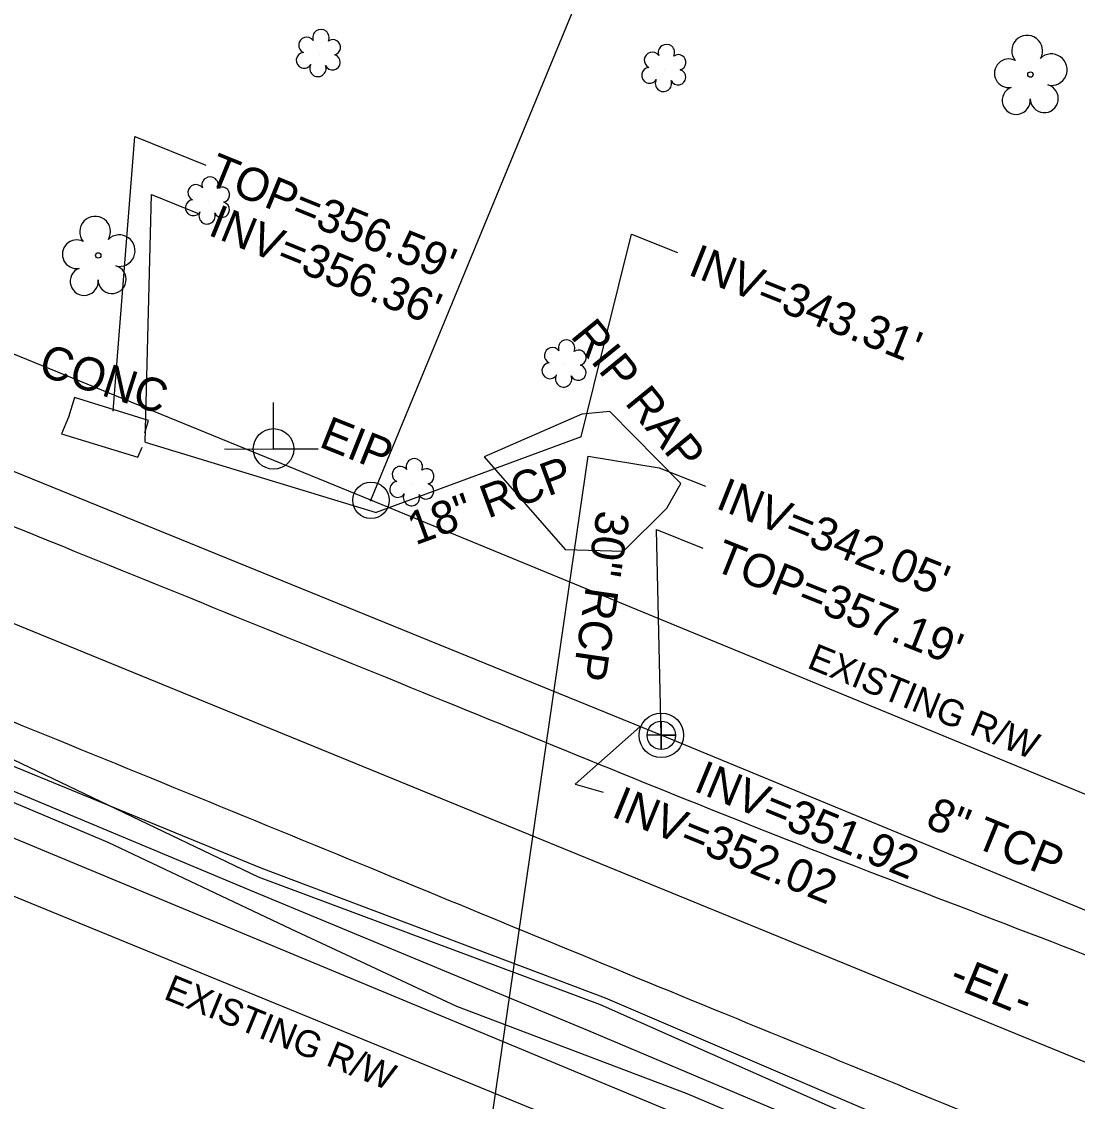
# Model space of a CAD drawing. Extents: x 2089016 to 2094354, y 862840 to 864725.
# Drawn here: x 2090604 to 2090731.6, y 863950.7 to 864081.1 of the extents above; entities that cross this region are included whole.
import ezdxf

# ---------------------------------------------------------------- set-up
doc = ezdxf.new("R2010")
doc.units = 0
for name, color, linetype in [('Exist Horizontal Alignment', 7, 'Continuous'), ('Exist Other Culture Area Outline', 7, 'Continuous'), ('Exist Other Culture Area Outline Text', 7, 'Continuous'), ('Exist Property Iron Pin Text', 7, 'Continuous'), ('Exist Property Line', 7, 'Continuous'), ('Exist Right of Way Line', 7, 'Continuous'), ('Exist Right of Way Line Text', 7, 'Continuous'), ('Exist Roads EOP', 7, 'Continuous'), ('Exist Roads EOP Other', 7, 'Continuous'), ('Exist Structure Minor Catch Basin', 7, 'Continuous'), ('Exist Structure Minor Catch Basin Leader', 7, 'Continuous'), ('Exist Structure Minor Catch Basin Top Elevation', 7, 'Continuous'), ('Exist Structure Minor Paved Ditch or Gutter Text', 7, 'Continuous'), ('Exist Structure Minor Pipes CMP 18 Inch Invert', 7, 'Continuous'), ('Exist Structure Minor Pipes CMP 18 Inch Leader', 7, 'Continuous'), ('Exist Structure Minor Pipes RCP 18 Inch', 7, 'Continuous'), ('Exist Structure Minor Pipes RCP 18 Inch Invert', 7, 'Continuous'), ('Exist Structure Minor Pipes RCP 18 Inch Leader', 7, 'Continuous'), ('Exist Structure Minor Pipes RCP 18 Inch Text', 7, 'Continuous'), ('Exist Structure Minor Pipes RCP 30 Inch', 7, 'Continuous'), ('Exist Structure Minor Pipes RCP 30 Inch Invert', 7, 'Continuous'), ('Exist Structure Minor Pipes RCP 30 Inch Leader', 7, 'Continuous'), ('Exist Structure Minor Pipes RCP 30 Inch Text', 7, 'Continuous'), ('Exist Utilities Gas UG Line SUE LOS B', 7, 'Continuous'), ('Exist Utilities Sanitary Sewer Manhole Leader', 7, 'Continuous'), ('Exist Utilities Sanitary Sewer Manhole Text', 7, 'Continuous'), ('Exist Utilities Sanitary Sewer UG Line', 7, 'Continuous'), ('Exist Utilities Sanitary Sewer UG Line Invert Elevation', 7, 'Continuous'), ('Exist Utilities Sanitary Sewer UG Line Leader', 7, 'Continuous'), ('Exist Utilities Sanitary Sewer UG Line Text', 7, 'Continuous'), ('Exist Utilities Telephone UG Cable SUE LOS B', 7, 'Continuous'), ('Exist Utilities Telephone UG FO SUE LOS B', 7, 'Continuous'), ('Exist Utilities Water UG Line SUE LOS C', 7, 'Continuous'), ('Exist Vegetation Hedge Row', 7, 'Continuous'), ('Exist Vegetation Shrub CELL', 7, 'Continuous'), ('Exist Vegetation Tree CELL', 7, 'Continuous'), ('Prop Conc Curb and Gutter', 7, 'Continuous'), ('Prop SS Fill Line', 7, 'Continuous'), ('Raster_Level_0', 7, 'Continuous')]:
    doc.layers.add(name, color=color, linetype=linetype)

msp = doc.modelspace()

# ---------------------------------------------------------------- linework, layer by layer
at = {"layer": 'Exist Horizontal Alignment'}
msp.add_line((2090185.23, 864179.42), (2091053.8, 863823.9), dxfattribs=at)
at = {"layer": 'Exist Other Culture Area Outline'}
msp.add_lwpolyline([(2090671.7, 864033.68), (2090659.9, 864028.5), (2090669.68, 864017.32), (2090676.73, 864017.13), (2090681.98, 864022.33), (2090683.69, 864025.28), (2090675.08, 864033.99), (2090671.7, 864033.68)], dxfattribs=at)
at = {"layer": 'Exist Property Line'}
msp.add_line((2090646.24, 864023.27), (2090729.4, 864224.76), dxfattribs=at)
at = {"layer": 'Exist Right of Way Line'}
for p, q in [((2090646.24, 864023.27), (2090510.13, 864078.91)), ((2090757.19, 863977.58), (2090646.24, 864023.27)), ((2090522.01, 864008.65), (2090753.28, 863913.96))]:
    msp.add_line(p, q, dxfattribs=at)
at = {"layer": 'Exist Roads EOP'}
for points in [[(2090168.38, 864198.76), (2090189.5, 864189.72), (2090230.53, 864172.75), (2090273.59, 864155.99), (2090314.47, 864138.57), (2090356.17, 864122.11), (2090401.7, 864102.94), (2090442.19, 864087.09), (2090481.45, 864070.2), (2090523.64, 864052.97), (2090568.11, 864034.48), (2090610.4, 864017.13), (2090655.12, 863999.01), (2090697.83, 863981.77), (2090742.36, 863964.54), (2090779.16, 863949.36), (2090823.64, 863930.17), (2090867.73, 863911.82), (2090910.45, 863894.46), (2090950.82, 863877.93), (2090971.61, 863869.44), (2091006.7, 863856.03), (2091045.62, 863839.26), (2091086.07, 863822.83), (2091122.3, 863807.64), (2091162.46, 863791.02), (2091203.94, 863773.83), (2091243.88, 863757.78), (2091278.52, 863743.03), (2091290.86, 863741.47), (2091305.69, 863743.45)], [(2090159.86, 864177.45), (2090180.67, 864168.73), (2090222.86, 864151.65), (2090264.39, 864134.6), (2090306, 864117.79), (2090347.24, 864101.05), (2090392.99, 864082.57), (2090433.2, 864065.09), (2090472.83, 864048.96), (2090514.73, 864032.43), (2090559.97, 864014.05), (2090601.37, 863997.19), (2090646.29, 863978.82), (2090688.95, 863961.27), (2090733.38, 863942.96), (2090770.05, 863927.33), (2090814.52, 863908.72), (2090858.91, 863891), (2090901.15, 863874.17), (2090939.87, 863858.28), (2090962.72, 863848.64), (2090997.54, 863834.72), (2091036.07, 863819.08), (2091075.6, 863802.48), (2091112.88, 863787.77), (2091153.64, 863770.65), (2091194.67, 863753.49), (2091234.07, 863737.23), (2091276.57, 863719.33), (2091296.56, 863710.75), (2091332.88, 863695.67), (2091370.71, 863680.05), (2091411.45, 863662.85), (2091427.01, 863655.9), (2091440.19, 863646.8), (2091448.83, 863640.62), (2091463.67, 863633.85), (2091467.99, 863632.17), (2091469.11, 863631.07), (2091469.97, 863630.04), (2091470.37, 863629.28)]]:
    msp.add_spline(points, degree=3, dxfattribs=at)
at = {"layer": 'Exist Roads EOP Other'}
msp.add_lwpolyline([(2090618.92, 864031.42), (2090619.36, 864032.9), (2090610.42, 864035.7), (2090609.7, 864033.29), (2090608.86, 864031.28), (2090618.09, 864028.46), (2090618.61, 864029.69)], dxfattribs=at)
at = {"layer": 'Exist Structure Minor Catch Basin'}
msp.add_lwpolyline([(2090618.92, 864031.42), (2090619.36, 864032.9), (2090610.42, 864035.7), (2090609.7, 864033.29), (2090608.86, 864031.28), (2090618.09, 864028.46), (2090618.61, 864029.69)], dxfattribs=at)
at = {"layer": 'Exist Structure Minor Catch Basin Leader'}
msp.add_lwpolyline([(2090615.08, 864034.04), (2090617.72, 864067.22), (2090626.27, 864063.74)], dxfattribs=at)
at = {"layer": 'Exist Structure Minor Pipes CMP 18 Inch Leader'}
msp.add_lwpolyline([(2090671.64, 864030.95), (2090677.7, 864055.41), (2090683.27, 864053.18)], dxfattribs=at)
at = {"layer": 'Exist Structure Minor Pipes RCP 18 Inch'}
for p in [(2090671.64, 864030.95), (2090618.97, 864030.28)]:
    msp.add_line(p, (2090646.88, 864021.81), dxfattribs=at)
at = {"layer": 'Exist Structure Minor Pipes RCP 18 Inch Leader'}
msp.add_lwpolyline([(2090618.97, 864030.28), (2090619.74, 864060.2), (2090625.3, 864057.95)], dxfattribs=at)
at = {"layer": 'Exist Structure Minor Pipes RCP 30 Inch'}
msp.add_line((2090659.21, 863937.3), (2090672.46, 864028.59), dxfattribs=at)
at = {"layer": 'Exist Structure Minor Pipes RCP 30 Inch Leader'}
msp.add_lwpolyline([(2090672.46, 864028.59), (2090681.06, 864027.2), (2090686.63, 864024.97)], dxfattribs=at)
at = {"layer": 'Exist Utilities Gas UG Line SUE LOS B'}
msp.add_lwpolyline([(2090597.24, 863994.69), (2090632.6, 863977.8), (2090673.94, 863962.35), (2090719.52, 863942.16), (2090761.16, 863924.41), (2090807.37, 863905.2), (2090846.47, 863890.09), (2090870.84, 863881.84), (2090884.55, 863875), (2090902.95, 863868.62), (2090934.15, 863855.17), (2090964.43, 863841.5)], dxfattribs=at)
at = {"layer": 'Exist Utilities Sanitary Sewer Manhole Leader'}
msp.add_lwpolyline([(2090681.31, 863994.88), (2090680.74, 864019.73), (2090686.31, 864017.5)], dxfattribs=at)
at = {"layer": 'Exist Utilities Sanitary Sewer UG Line'}
msp.add_lwpolyline([(2091692.13, 864500.83), (2091501.01, 864105.51), (2091469.71, 863953.2), (2091320.59, 863732.95), (2090957.27, 863880.97), (2090681.31, 863994.88), (2090015.26, 864266.1)], dxfattribs=at)
at = {"layer": 'Exist Utilities Sanitary Sewer UG Line Leader'}
msp.add_lwpolyline([(2090678.73, 863995.9), (2090670.92, 863988.97), (2090674.28, 863988)], dxfattribs=at)
at = {"layer": 'Exist Utilities Telephone UG Cable SUE LOS B'}
msp.add_lwpolyline([(2090550.95, 864011.57), (2090554.97, 864009.99), (2090596.74, 863993.73), (2090632.95, 863978.87), (2090674.52, 863963.18), (2090720.39, 863943.51), (2090761.34, 863925.52), (2090808.01, 863906.84), (2090846.89, 863890.94), (2090902.41, 863867.65), (2090934.74, 863856.23), (2090964.84, 863842.75)], dxfattribs=at)
at = {"layer": 'Exist Utilities Telephone UG FO SUE LOS B'}
msp.add_lwpolyline([(2090596.02, 863991.07), (2090632.13, 863975.98), (2090672.38, 863959.26), (2090719.36, 863939.43), (2090759.56, 863922.11), (2090806.28, 863903.41), (2090845.55, 863886.94), (2090868.04, 863876.93), (2090884.16, 863870.93), (2090901.34, 863865.06), (2090933.29, 863853.21), (2090963.92, 863840.33)], dxfattribs=at)
at = {"layer": 'Exist Utilities Water UG Line SUE LOS C'}
msp.add_lwpolyline([(2090161.26, 864162.2), (2090526.87, 864014.14), (2090843.58, 863882.51)], dxfattribs=at)
at = {"layer": 'Exist Vegetation Hedge Row'}
msp.add_lwpolyline([(2090530.4, 863957.74), (2090531.95, 863979.29), (2090532.94, 863993.28), (2090535.15, 864002.52), (2090540.78, 864008.87), (2090552.69, 864005.22), (2090584.75, 863994.48), (2090614.43, 863981.96), (2090636.54, 863971.49), (2090656.57, 863962.15), (2090684.4, 863951.63), (2090705.96, 863942.5), (2090716.26, 863937.4), (2090713.07, 863923.01)], dxfattribs=at)
at = {"layer": 'Exist Vegetation Shrub CELL'}
for p, q in [((2090639.96, 864077.11), (2090639.96, 864077.11)), ((2090681.7, 864075.3), (2090681.7, 864075.3)), ((2090626.57, 864059.3), (2090626.57, 864059.3)), ((2090669.64, 864039.62), (2090669.64, 864039.62)), ((2090651.25, 864025.28), (2090651.25, 864025.28))]:
    msp.add_line(p, q, dxfattribs=at)
for centre, radius, start, end in [((2090638.47, 864078.23), 0.968, 35.8908, 245.4216), ((2090640.19, 864079.15), 0.99, 334.8391, 200.4717), ((2090641.63, 864077.98), 0.929, 284.4567, 126.0861), ((2090681.93, 864077.34), 0.99, 334.8391, 200.4717), ((2090638.16, 864076.4), 0.955, 95.1099, 327.9534), ((2090641.59, 864076.18), 0.937, 204.9913, 73.4601), ((2090680.22, 864076.43), 0.968, 35.8908, 245.4216), ((2090683.37, 864076.17), 0.929, 284.4567, 126.0861), ((2090639.83, 864075.42), 0.984, 151.2797, 21.387), ((2090679.9, 864074.6), 0.955, 95.1099, 327.9534), ((2090683.34, 864074.37), 0.937, 204.9913, 73.4601), ((2090681.57, 864073.62), 0.984, 151.2797, 21.387), ((2090626.8, 864061.34), 0.99, 334.8391, 200.4717), ((2090625.09, 864060.43), 0.968, 35.8908, 245.4216), ((2090628.24, 864060.17), 0.929, 284.4567, 126.0861), ((2090624.77, 864058.6), 0.955, 95.1099, 327.9534), ((2090628.21, 864058.37), 0.937, 204.9913, 73.4601), ((2090626.44, 864057.62), 0.984, 151.2797, 21.387), ((2090668.16, 864040.75), 0.968, 35.8908, 245.4216), ((2090669.87, 864041.66), 0.99, 334.8391, 200.4717), ((2090671.32, 864040.49), 0.929, 284.4567, 126.0861), ((2090667.84, 864038.91), 0.955, 95.1099, 327.9534), ((2090671.28, 864038.69), 0.937, 204.9913, 73.4601), ((2090669.51, 864037.93), 0.984, 151.2797, 21.387), ((2090649.77, 864026.4), 0.968, 35.8908, 245.4216), ((2090651.48, 864027.32), 0.99, 334.8391, 200.4717), ((2090652.93, 864026.15), 0.929, 284.4567, 126.0861), ((2090649.45, 864024.57), 0.955, 95.1099, 327.9534), ((2090652.89, 864024.35), 0.937, 204.9913, 73.4601), ((2090651.13, 864023.59), 0.984, 151.2797, 21.387)]:
    msp.add_arc(centre, radius, start, end, dxfattribs=at)
at = {"layer": 'Exist Vegetation Tree CELL'}
for p, q in [((2090725.9, 864074.69), (2090725.9, 864074.69)), ((2090613.29, 864052.84), (2090613.29, 864052.84))]:
    msp.add_line(p, q, dxfattribs=at)
for centre in [(2090725.9, 864074.69), (2090613.29, 864052.84)]:
    msp.add_circle(centre, 0.326, dxfattribs=at)
for centre, radius, start, end in [((2090725.51, 864077.56), 1.86, 330.1651, 219.7134), ((2090723.29, 864074.84), 1.73, 62.6636, 279.3457), ((2090728.44, 864075.28), 1.9, 257.1011, 134.1999), ((2090724.19, 864071.57), 1.69, 111.5671, 6.231), ((2090727.57, 864071.79), 1.7, 181.2822, 74.56), ((2090612.91, 864055.71), 1.86, 330.1651, 219.7134), ((2090610.69, 864052.99), 1.73, 62.6636, 279.3457), ((2090615.84, 864053.42), 1.9, 257.1011, 134.1999), ((2090611.59, 864049.71), 1.69, 111.5671, 6.231), ((2090614.96, 864049.94), 1.7, 181.2822, 74.56)]:
    msp.add_arc(centre, radius, start, end, dxfattribs=at)
at = {"layer": 'Prop Conc Curb and Gutter'}
for radius in [2.2, 0.0707]:
    msp.add_circle((2090646.24, 864023.27), radius, dxfattribs=at)
at = {"layer": 'Prop SS Fill Line'}
msp.add_line((2090634.47, 864029.47), (2090634.47, 864029.47), dxfattribs=at)
msp.add_lwpolyline([(2090628.53, 864029.47), (2090639.87, 864029.43), (2090634.47, 864029.45), (2090634.47, 864035.09)], dxfattribs=at)
msp.add_circle((2090634.47, 864029.47), 2.45, dxfattribs=at)
at = {"layer": 'Raster_Level_0'}
msp.add_lwpolyline([(2090681.31, 863996.6), (2090681.31, 863993.17), (2090681.31, 863994.88), (2090683.03, 863994.88), (2090679.6, 863994.88)], dxfattribs=at)
for radius in [2.69, 1.71]:
    msp.add_circle((2090681.31, 863994.88), radius, dxfattribs=at)

# ---------------------------------------------------------------- texts
at = {"layer": 'Exist Horizontal Alignment'}
msp.add_text('-EL-', height=4, rotation=337.7399, dxfattribs=at).set_placement((2090715.9, 863964.66))
at = {"layer": 'Exist Other Culture Area Outline Text'}
msp.add_text('RIP RAP', height=4, rotation=309.1614, dxfattribs=at).set_placement((2090670.23, 864043.07))
at = {"layer": 'Exist Property Iron Pin Text'}
msp.add_text('EIP', height=4, rotation=338.1644, dxfattribs=at).set_placement((2090639.81, 864029.8))
at = {"layer": 'Exist Right of Way Line Text'}
for p in [(2090698.79, 864003.09), (2090621.06, 863963.11)]:
    msp.add_text('EXISTING R/W', height=3.2, rotation=337.756, dxfattribs=at).set_placement(p)
at = {"layer": 'Exist Structure Minor Catch Basin Top Elevation'}
msp.add_text("TOP=356.59'", height=4, rotation=337.8604, dxfattribs=at).set_placement((2090626.26, 864061.59))
at = {"layer": 'Exist Structure Minor Paved Ditch or Gutter Text'}
msp.add_text('CONC', height=4, rotation=342.1558, dxfattribs=at).set_placement((2090605.89, 864038.45))
at = {"layer": 'Exist Structure Minor Pipes CMP 18 Inch Invert'}
msp.add_text("INV=343.31'", height=4, rotation=338.2014, dxfattribs=at).set_placement((2090684.39, 864050.58))
at = {"layer": 'Exist Structure Minor Pipes RCP 18 Inch Invert'}
msp.add_text("INV=356.36'", height=4, rotation=337.8604, dxfattribs=at).set_placement((2090626.41, 864055.37))
at = {"layer": 'Exist Structure Minor Pipes RCP 18 Inch Text'}
msp.add_text('18" RCP', height=4, rotation=20.2602, dxfattribs=at).set_placement((2090651.6, 864017.81))
at = {"layer": 'Exist Structure Minor Pipes RCP 30 Inch Invert'}
msp.add_text("INV=342.05'", height=4, rotation=338.2014, dxfattribs=at).set_placement((2090687.74, 864022.37))
at = {"layer": 'Exist Structure Minor Pipes RCP 30 Inch Text'}
msp.add_text('30" RCP', height=4, rotation=261.7383, dxfattribs=at).set_placement((2090673.55, 864022.17))
at = {"layer": 'Exist Utilities Sanitary Sewer Manhole Text'}
msp.add_text("TOP=357.19'", height=4, rotation=338.2014, dxfattribs=at).set_placement((2090687.42, 864014.9))
at = {"layer": 'Exist Utilities Sanitary Sewer UG Line Invert Elevation'}
for s, rotation, p in [('INV=351.92', 337.5689, (2090685.06, 863988.23)), ('INV=352.02', 337.8441, (2090675.14, 863985.12))]:
    msp.add_text(s, height=4, rotation=rotation, dxfattribs=at).set_placement(p)
at = {"layer": 'Exist Utilities Sanitary Sewer UG Line Text'}
msp.add_text('8" TCP', height=4, rotation=337.8441, dxfattribs=at).set_placement((2090713.06, 863983.85))

doc.saveas('drawing.dxf')
